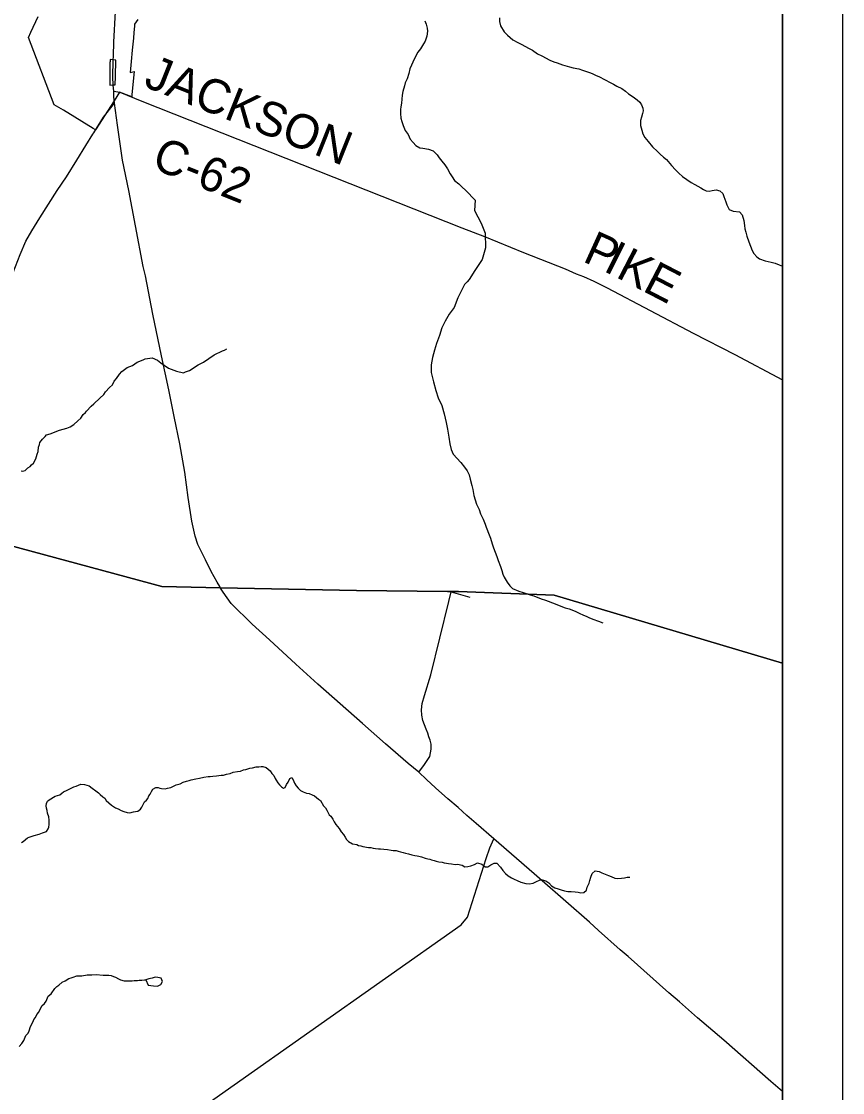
# Model space of a CAD drawing. Extents: x 0 to 34, y 0 to 22.
# Drawn here: x 7.636 to 9, y 18.215 to 19.995 of the extents above; entities that cross this region are included whole.
import ezdxf

# ---------------------------------------------------------------- set-up
doc = ezdxf.new("R2010")
doc.units = 0
for name, color, linetype in [('GM_X_Corporation', 7, 'Continuous'), ('GM_X_County_Road', 7, 'Continuous'), ('GM_X_County_Road_Text', 7, 'Continuous'), ('GM_X_Minor_Lake', 7, 'Continuous'), ('GM_X_Minor_River', 7, 'Continuous'), ('GM_X_State_Route', 7, 'Continuous'), ('GM_X_Township_Road', 7, 'Continuous'), ('SH_Data', 7, 'Continuous')]:
    doc.layers.add(name, color=color, linetype=linetype)

msp = doc.modelspace()

# ---------------------------------------------------------------- linework, layer by layer
at = {"layer": 'GM_X_Corporation'}
for points in [[(7.3951, 19.184), (7.8688, 19.0561), (7.9664, 19.0541), (8.1925, 19.0495), (8.3437, 19.0479), (8.3494, 19.0479), (8.3619, 19.0478), (8.5207, 19.042), (8.9, 18.9286), (8.9, 20.9)], [(7.8293, 19.9984), (7.8236, 19.9907), (7.8234, 19.9875), (7.8225, 19.9769), (7.8217, 19.9674), (7.8199, 19.9479), (7.8182, 19.9288), (7.8165, 19.9104), (7.8228, 19.912), (7.8193, 19.8742), (7.8189, 19.8703), (7.7988, 19.8781), (7.7896, 19.8636), (7.7588, 19.8151), (7.7547, 19.8176), (7.7058, 19.8478), (7.6902, 19.8568), (7.6473, 19.969), (7.6513, 19.9777), (7.6633, 20.0035)], [(8.9, 15.0205), (8.9, 18.9286), (8.5207, 19.042), (8.3619, 19.0478), (8.3494, 19.0479), (8.3437, 19.0479), (8.1925, 19.0495), (7.9664, 19.0541), (7.8688, 19.0561), (7.3951, 19.184)]]:
    msp.add_lwpolyline(points, dxfattribs=at)
msp.add_lwpolyline([(7.7827, 19.9254), (7.7827, 19.8894), (7.7873, 19.8898), (7.7913, 19.8899), (7.7917, 19.904), (7.7925, 19.9311), (7.7877, 19.9315), (7.783, 19.932), (7.7829, 19.9289), (7.7829, 19.9285), (7.7828, 19.928), (7.7828, 19.9275), (7.7828, 19.9271), (7.7828, 19.9266), (7.7827, 19.9261), (7.7827, 19.9257)], close=True, dxfattribs=at)
at = {"layer": 'GM_X_County_Road'}
msp.add_line((7.7889, 19.8793), (7.799, 19.8776), dxfattribs=at)
for points in [[(7.799, 19.8776), (7.8237, 19.8679), (7.8356, 19.8631)], [(7.8356, 19.8631), (8.3676, 19.6523), (8.405, 19.6377), (8.4699, 19.6114), (8.5391, 19.584), (8.5576, 19.5761), (8.5697, 19.5713), (8.5868, 19.564), (8.6087, 19.5526), (8.7515, 19.4775), (8.8208, 19.4417), (8.9, 19.3997)], [(7.2368, 17.6958), (7.5131, 17.8933), (7.612, 17.9623), (8.3665, 18.4937), (8.3768, 18.5067), (8.4078, 18.6041), (8.4141, 18.6218), (8.4205, 18.637)]]:
    msp.add_lwpolyline(points, dxfattribs=at)
at = {"layer": 'GM_X_Minor_Lake'}
for points in [[(7.8421, 18.4027), (7.8464, 18.3936), (7.8552, 18.3927), (7.862, 18.3922), (7.8674, 18.3947), (7.8701, 18.3996), (7.8676, 18.4054), (7.8623, 18.4066)], [(7.8472, 18.4041), (7.8421, 18.4027)], [(7.8623, 18.4066), (7.8577, 18.4071), (7.8527, 18.4052), (7.8472, 18.4041)]]:
    msp.add_lwpolyline(points, dxfattribs=at)
at = {"layer": 'GM_X_Minor_River'}
for points in [[(8.3061, 19.9964), (8.3079, 19.991), (8.3097, 19.9842), (8.3103, 19.9792), (8.3094, 19.9709), (8.3066, 19.9629), (8.3039, 19.958), (8.2988, 19.9497), (8.2942, 19.9445), (8.2883, 19.9328), (8.2835, 19.9226), (8.2808, 19.9166), (8.2791, 19.909), (8.2767, 19.8999), (8.2735, 19.8935), (8.2719, 19.8882), (8.2695, 19.8787), (8.2682, 19.8727), (8.2669, 19.8598)], [(8.4298, 20.0015), (8.4297, 19.9951), (8.4314, 19.9882), (8.4376, 19.9781), (8.4431, 19.9726), (8.4524, 19.9647), (8.4603, 19.9603), (8.466, 19.9574), (8.4791, 19.9502), (8.4847, 19.9474), (8.4933, 19.9418), (8.5001, 19.9382), (8.5136, 19.9313), (8.52, 19.9285), (8.5257, 19.9264), (8.5347, 19.9235), (8.5461, 19.9197), (8.5521, 19.9184), (8.562, 19.9166), (8.568, 19.9145), (8.5793, 19.9104), (8.5839, 19.9087), (8.5895, 19.9063), (8.5963, 19.9034), (8.6046, 19.899), (8.6147, 19.8933), (8.6192, 19.8913), (8.6252, 19.8881), (8.6331, 19.8837), (8.6391, 19.8793), (8.6443, 19.8753), (8.6521, 19.8702), (8.6585, 19.8654), (8.663, 19.8615), (8.6659, 19.8568), (8.668, 19.8514), (8.6686, 19.8468), (8.6678, 19.8423), (8.6661, 19.8362), (8.6644, 19.8306), (8.6642, 19.8226), (8.6662, 19.8149), (8.6683, 19.8084), (8.6712, 19.8026), (8.6771, 19.7959), (8.6841, 19.787), (8.6927, 19.7791), (8.6971, 19.7748), (8.7027, 19.77), (8.7072, 19.7657), (8.716, 19.7559), (8.7223, 19.7489), (8.7282, 19.743), (8.7342, 19.7379), (8.7484, 19.728), (8.7544, 19.7244), (8.7645, 19.7191), (8.769, 19.7163), (8.7735, 19.7139), (8.7781, 19.7134), (8.7831, 19.7144), (8.79, 19.7153), (8.796, 19.714), (8.8009, 19.7097), (8.8026, 19.7047), (8.8058, 19.6955), (8.8079, 19.6904), (8.8116, 19.6831), (8.8183, 19.6799), (8.829, 19.6792), (8.833, 19.6741), (8.8358, 19.6645), (8.8371, 19.6561), (8.8377, 19.6507), (8.8394, 19.645), (8.8412, 19.6388), (8.8443, 19.6292), (8.8468, 19.6219)], [(8.2669, 19.8598), (8.266, 19.8537), (8.2656, 19.8488), (8.2655, 19.8423), (8.2661, 19.8347), (8.2679, 19.8289), (8.2701, 19.8224), (8.273, 19.814), (8.2782, 19.8075), (8.2818, 19.7998), (8.2863, 19.794), (8.2912, 19.7894), (8.2976, 19.7854), (8.3025, 19.785), (8.312, 19.7833), (8.3195, 19.7805), (8.3263, 19.7739), (8.33, 19.7689), (8.3341, 19.7631), (8.3393, 19.7569), (8.3434, 19.7504), (8.3478, 19.7423), (8.3511, 19.737), (8.3552, 19.7312), (8.3623, 19.7254), (8.3672, 19.7207), (8.3739, 19.7145)], [(8.3739, 19.7145), (8.3894, 19.6986), (8.3887, 19.6811), (8.3997, 19.6604), (8.4059, 19.6436), (8.4069, 19.6189), (8.4013, 19.5996), (8.3891, 19.5812), (8.3798, 19.5666), (8.3763, 19.5629), (8.372, 19.5584)], [(8.8468, 19.6219), (8.85, 19.6146), (8.8526, 19.6099), (8.8574, 19.6041), (8.8622, 19.6009), (8.8713, 19.5976), (8.8815, 19.5954), (8.8879, 19.5937), (8.8947, 19.5908), (8.9, 19.5887), (8.9, 19.5887)], [(8.372, 19.5584), (8.3607, 19.5358), (8.3544, 19.52), (8.3466, 19.5088), (8.3399, 19.4971), (8.3344, 19.4862), (8.3304, 19.4737), (8.3252, 19.4601), (8.3219, 19.4491), (8.3187, 19.4366), (8.3162, 19.4249), (8.3163, 19.412), (8.3203, 19.3967), (8.3242, 19.3822), (8.3282, 19.3699), (8.334, 19.3573), (8.3383, 19.3432), (8.3415, 19.3287), (8.3436, 19.3176), (8.346, 19.3046), (8.3474, 19.2936), (8.3499, 19.284), (8.353, 19.2763), (8.3658, 19.2626)], [(7.635, 19.2486), (7.638, 19.2481), (7.6418, 19.2492), (7.6465, 19.2537), (7.6499, 19.2555), (7.6522, 19.2585), (7.6557, 19.2611), (7.6593, 19.2683), (7.662, 19.2762), (7.6633, 19.2804), (7.6641, 19.288), (7.6657, 19.2925), (7.6662, 19.2956), (7.6705, 19.3012), (7.6751, 19.3053), (7.6774, 19.3083), (7.6835, 19.3101), (7.6988, 19.3159), (7.7111, 19.3195), (7.7164, 19.3217), (7.7226, 19.3254), (7.7291, 19.3317), (7.7341, 19.3358), (7.7381, 19.3422), (7.7423, 19.3452), (7.7439, 19.3478), (7.7516, 19.3561), (7.7562, 19.3598), (7.7659, 19.3695), (7.7725, 19.3755), (7.7756, 19.3796), (7.7818, 19.3871), (7.7868, 19.3916), (7.7899, 19.3976), (7.7938, 19.4017), (7.7985, 19.4089), (7.8027, 19.4134), (7.8112, 19.4205), (7.82, 19.4237), (7.8277, 19.4293), (7.8377, 19.4329), (7.8415, 19.4348), (7.8526, 19.4361), (7.8616, 19.4325), (7.8672, 19.4278), (7.88, 19.4192), (7.8932, 19.4141), (7.905, 19.4116), (7.9081, 19.4131), (7.9149, 19.4152), (7.9292, 19.4249), (7.938, 19.4293), (7.9561, 19.4415), (7.9699, 19.4481), (7.9729, 19.4488), (7.9767, 19.451)], [(8.3658, 19.2626), (8.3717, 19.2548), (8.3761, 19.2486), (8.3797, 19.2416), (8.3814, 19.2347), (8.3842, 19.2243), (8.3855, 19.2175), (8.3875, 19.2075), (8.392, 19.1933), (8.396, 19.184), (8.3985, 19.1771), (8.4028, 19.1682), (8.406, 19.1601), (8.4078, 19.1551), (8.4127, 19.142), (8.4149, 19.1366), (8.418, 19.1274), (8.4201, 19.1205), (8.423, 19.1132), (8.4258, 19.1062), (8.4279, 19.0997), (8.4314, 19.0893), (8.4336, 19.0828), (8.4357, 19.0766), (8.4378, 19.0716), (8.4425, 19.0634), (8.447, 19.0576), (8.4518, 19.0529), (8.4619, 19.0484), (8.4691, 19.0463), (8.4812, 19.0425), (8.4869, 19.0408), (8.4993, 19.0359), (8.5065, 19.0334), (8.5223, 19.0276), (8.5344, 19.0227), (8.5389, 19.021), (8.5457, 19.0189), (8.5502, 19.0173), (8.5566, 19.0148), (8.5623, 19.012), (8.5694, 19.0087), (8.574, 19.0067), (8.5785, 19.0047), (8.5852, 19.0018), (8.5943, 18.9985), (8.6019, 18.996)], [(7.7534, 18.7212), (7.7591, 18.7165), (7.7636, 18.7134), (7.7666, 18.7107), (7.7711, 18.7068), (7.7741, 18.7045), (7.7763, 18.7006), (7.7853, 18.6929), (7.792, 18.6882), (7.7962, 18.6866), (7.8011, 18.6842), (7.806, 18.6822), (7.8113, 18.6806), (7.8155, 18.6802), (7.8216, 18.682), (7.8254, 18.6823), (7.8288, 18.6826), (7.8334, 18.686), (7.8358, 18.6893), (7.8401, 18.6984), (7.8436, 18.701), (7.8455, 18.704), (7.8475, 18.7081), (7.8498, 18.7111), (7.8518, 18.7157), (7.8541, 18.7194), (7.8588, 18.7224), (7.8626, 18.7223), (7.8656, 18.7211), (7.8686, 18.7207), (7.8743, 18.7202), (7.8785, 18.7209), (7.8838, 18.722), (7.8927, 18.7268), (7.8992, 18.7282), (7.9041, 18.7311), (7.9099, 18.7325), (7.9141, 18.734), (7.9179, 18.7351), (7.9255, 18.7368), (7.9316, 18.7379), (7.9389, 18.7393), (7.9461, 18.7403), (7.9492, 18.7406), (7.9534, 18.7409), (7.9595, 18.7416), (7.9675, 18.7426), (7.9713, 18.7429), (7.9766, 18.7443), (7.9823, 18.7453), (7.9877, 18.7475), (7.9949, 18.7489), (7.9995, 18.7496), (8.0045, 18.7514), (8.0087, 18.7521), (8.0152, 18.7543), (8.0194, 18.7546), (8.0255, 18.7564), (8.03, 18.7567), (8.0338, 18.757), (8.0369, 18.7569), (8.0422, 18.7553), (8.0489, 18.7499), (8.0519, 18.7456), (8.0549, 18.7422), (8.0571, 18.7372), (8.0589, 18.7341), (8.0615, 18.7299), (8.0645, 18.7264), (8.0675, 18.7233), (8.0709, 18.7213), (8.0739, 18.7221), (8.0759, 18.727), (8.079, 18.7311), (8.0818, 18.7371), (8.0852, 18.7386), (8.0871, 18.7348), (8.0893, 18.7294), (8.0922, 18.7248), (8.0952, 18.7213), (8.0993, 18.7174), (8.1035, 18.7151), (8.1095, 18.7127), (8.1137, 18.7122), (8.1186, 18.7099), (8.1228, 18.7086), (8.1291, 18.7028), (8.1325, 18.7005), (8.1373, 18.6917), (8.1407, 18.6882), (8.1433, 18.6843), (8.1469, 18.677), (8.1499, 18.6743), (8.1533, 18.6693), (8.1555, 18.6651), (8.1581, 18.6605), (8.161, 18.6574), (8.1633, 18.6543), (8.167, 18.6485), (8.1707, 18.6439), (8.1733, 18.6397)], [(7.6356, 18.6305), (7.6386, 18.6327), (7.6456, 18.6383), (7.6486, 18.6397), (7.6536, 18.6412), (7.6567, 18.6426), (7.6651, 18.6448), (7.6704, 18.6466), (7.6773, 18.6491), (7.68, 18.6533), (7.6809, 18.6563), (7.6817, 18.6608), (7.6818, 18.6677), (7.6811, 18.6734), (7.679, 18.6795), (7.6783, 18.6837), (7.6772, 18.6879), (7.6765, 18.6917), (7.6773, 18.6955), (7.6789, 18.6997), (7.682, 18.7019), (7.6916, 18.7075), (7.6993, 18.71), (7.7027, 18.7126), (7.7058, 18.7152), (7.7119, 18.7178), (7.7181, 18.7211), (7.7227, 18.7233), (7.7265, 18.7243), (7.7303, 18.7258), (7.7345, 18.7276), (7.7406, 18.7271), (7.7482, 18.7247), (7.7534, 18.7212)], [(8.1733, 18.6397), (8.1759, 18.6358), (8.1793, 18.6323), (8.186, 18.6288), (8.1929, 18.6272), (8.1959, 18.626), (8.1997, 18.6255), (8.2027, 18.6243), (8.2125, 18.6226), (8.216, 18.6222), (8.2201, 18.6214), (8.2239, 18.6209), (8.2292, 18.6204), (8.2323, 18.6204), (8.238, 18.6195), (8.244, 18.619), (8.2501, 18.6182), (8.2535, 18.6177), (8.2581, 18.6173), (8.2615, 18.6164), (8.2656, 18.6152), (8.2698, 18.6144), (8.274, 18.6132), (8.2789, 18.612), (8.2842, 18.61), (8.2891, 18.6091), (8.2929, 18.6087), (8.2959, 18.6082), (8.3001, 18.607), (8.3062, 18.605), (8.3107, 18.6038), (8.3141, 18.603), (8.3171, 18.6022), (8.3213, 18.6009), (8.3247, 18.5997), (8.3292, 18.5989), (8.3346, 18.5981), (8.3383, 18.5972), (8.3421, 18.5964), (8.3455, 18.596), (8.3501, 18.5951), (8.3562, 18.5942), (8.36, 18.5946)], [(8.36, 18.5946), (8.3682, 18.5932), (8.3722, 18.5902), (8.3775, 18.5908), (8.3825, 18.5918), (8.3887, 18.5942), (8.3933, 18.5968), (8.4005, 18.5947), (8.4061, 18.5903), (8.4107, 18.5906), (8.4153, 18.5935), (8.4211, 18.5964), (8.4257, 18.5966), (8.4316, 18.59), (8.4353, 18.5845), (8.4397, 18.5794), (8.4442, 18.5755), (8.4498, 18.5719), (8.4543, 18.5699), (8.4592, 18.5678), (8.4656, 18.565), (8.4735, 18.5628), (8.4796, 18.5619), (8.4857, 18.5633), (8.4915, 18.5657), (8.4962, 18.5679), (8.5008, 18.5689), (8.5068, 18.5668), (8.5117, 18.564), (8.5161, 18.5589), (8.5221, 18.5553), (8.5274, 18.554), (8.5323, 18.552), (8.538, 18.5503), (8.5437, 18.5494), (8.549, 18.5492), (8.5555, 18.5487), (8.5608, 18.5481), (8.5653, 18.5472), (8.5699, 18.5475), (8.5746, 18.5515), (8.5759, 18.5564), (8.5787, 18.5632), (8.58, 18.5678), (8.5817, 18.5734), (8.5841, 18.5791), (8.5892, 18.5835), (8.5953, 18.5825), (8.5998, 18.5801), (8.6054, 18.5784), (8.6111, 18.576), (8.6156, 18.574), (8.6216, 18.5715), (8.6262, 18.571), (8.6327, 18.5716), (8.6377, 18.5722), (8.6423, 18.5732), (8.6468, 18.5734)], [(7.6317, 18.2916), (7.6364, 18.2969), (7.6395, 18.3018), (7.6431, 18.3101), (7.6466, 18.3138), (7.6485, 18.318), (7.6509, 18.3251), (7.6553, 18.3331), (7.6565, 18.3368), (7.6592, 18.3398), (7.6615, 18.3451), (7.6643, 18.3485), (7.6698, 18.3594), (7.674, 18.3632), (7.6767, 18.3673), (7.6799, 18.3752), (7.6853, 18.3793), (7.6912, 18.3883), (7.6946, 18.3913), (7.6977, 18.3935), (7.7035, 18.3988), (7.7081, 18.401), (7.7143, 18.405), (7.7181, 18.4061), (7.7215, 18.4072), (7.7276, 18.409), (7.736, 18.4092), (7.7448, 18.4106), (7.7524, 18.4108), (7.7596, 18.4111), (7.7714, 18.4105), (7.7809, 18.41), (7.785, 18.4095), (7.7884, 18.4083), (7.7918, 18.4067), (7.7967, 18.4044), (7.8001, 18.4024), (7.8066, 18.4008), (7.8142, 18.4006), (7.8195, 18.4009), (7.8229, 18.4012), (7.8283, 18.4015), (7.8313, 18.4019), (7.8355, 18.4022), (7.8401, 18.4025), (7.8421, 18.4027)]]:
    msp.add_lwpolyline(points, dxfattribs=at)
at = {"layer": 'GM_X_State_Route'}
msp.add_line((7.7889, 19.8793), (7.7883, 19.8894), dxfattribs=at)
for points in [[(7.7882, 19.9307), (7.7884, 19.938), (7.7894, 19.9612), (7.7917, 20.0117), (7.793, 20.0332)], [(7.7883, 19.8894), (7.7876, 19.9036), (7.7882, 19.9307)], [(7.7903, 19.8597), (7.7889, 19.8702), (7.7889, 19.8793)], [(7.7561, 19.8104), (7.772, 19.8364), (7.7903, 19.8597)], [(7.9651, 19.0561), (7.9606, 19.0636), (7.9511, 19.0813), (7.9413, 19.1006), (7.9289, 19.1261), (7.9244, 19.1399), (7.9185, 19.1646), (7.9126, 19.2042), (7.9071, 19.2464), (7.8986, 19.2934), (7.8893, 19.3388), (7.8803, 19.383), (7.8686, 19.4399), (7.8542, 19.509), (7.8416, 19.5724), (7.8381, 19.5881), (7.8249, 19.6559), (7.8139, 19.7147), (7.8038, 19.7648), (7.7955, 19.8229), (7.7903, 19.8597)], [(7.4466, 19.2097), (7.4585, 19.2155), (7.4744, 19.2234), (7.4843, 19.2308), (7.4957, 19.2449), (7.5021, 19.2589), (7.5125, 19.2856), (7.5319, 19.3407), (7.5571, 19.4075), (7.5772, 19.4578), (7.5944, 19.5054), (7.6139, 19.5582), (7.6334, 19.6081), (7.6431, 19.6301), (7.6529, 19.6476), (7.6661, 19.6688), (7.6952, 19.7146), (7.7103, 19.7369), (7.7275, 19.7647), (7.7425, 19.7893), (7.7545, 19.8078), (7.7561, 19.8104)], [(8.2958, 18.7476), (8.2781, 18.7623), (8.2408, 18.7949), (8.2021, 18.8286), (8.1282, 18.8937), (8.0915, 18.9273), (8.0478, 18.9676), (8.0192, 18.9935), (7.9841, 19.0278), (7.9706, 19.0469), (7.9666, 19.0536), (7.9651, 19.0561)], [(8.9, 18.2169), (8.8809, 18.2337), (8.8027, 18.3022), (8.7592, 18.3395), (8.7293, 18.366), (8.7114, 18.381), (8.6436, 18.4412), (8.6305, 18.4525), (8.5943, 18.4845), (8.5797, 18.4986), (8.5006, 18.5671), (8.4876, 18.5786), (8.4205, 18.637), (8.3914, 18.6621), (8.3759, 18.6757), (8.3615, 18.689), (8.3443, 18.7036), (8.3238, 18.7218), (8.3086, 18.7354), (8.2958, 18.7476)]]:
    msp.add_lwpolyline(points, dxfattribs=at)
at = {"layer": 'GM_X_Township_Road'}
for points in [[(8.3458, 19.0315), (8.3497, 19.0474), (8.3806, 19.0384)], [(8.2958, 18.7476), (8.3055, 18.7603), (8.3143, 18.7737), (8.3167, 18.786), (8.3166, 18.7944), (8.3145, 18.8008), (8.3127, 18.8065), (8.3108, 18.8124), (8.3082, 18.8189), (8.3026, 18.8333), (8.3007, 18.8425), (8.3006, 18.8512), (8.3013, 18.862), (8.3051, 18.8752), (8.3159, 18.9092), (8.3458, 19.0315)]]:
    msp.add_lwpolyline(points, dxfattribs=at)
at = {"layer": 'SH_Data'}
for p, q in [((9, 21), (9, 14)), ((8.9, 20.9), (8.9, 14.1))]:
    msp.add_line(p, q, dxfattribs=at)

# ---------------------------------------------------------------- texts
at = {"layer": 'GM_X_County_Road_Text'}
for s, height, rotation, p in [('JACKSON', 0.05682, 338.227, (7.8369, 19.8882)), ('C-62', 0.05682, 338.3255, (7.8497, 19.7524)), ('P', 0.0568, 335.556, (8.5663, 19.5973)), ('I', 0.0568, 333.4734, (8.6007, 19.5816)), ('K', 0.0568, 332.6595, (8.6214, 19.5713)), ('E', 0.0568, 332.5686, (8.6658, 19.5484))]:
    msp.add_text(s, height=height, rotation=rotation, dxfattribs=at).set_placement(p)

doc.saveas('drawing.dxf')
